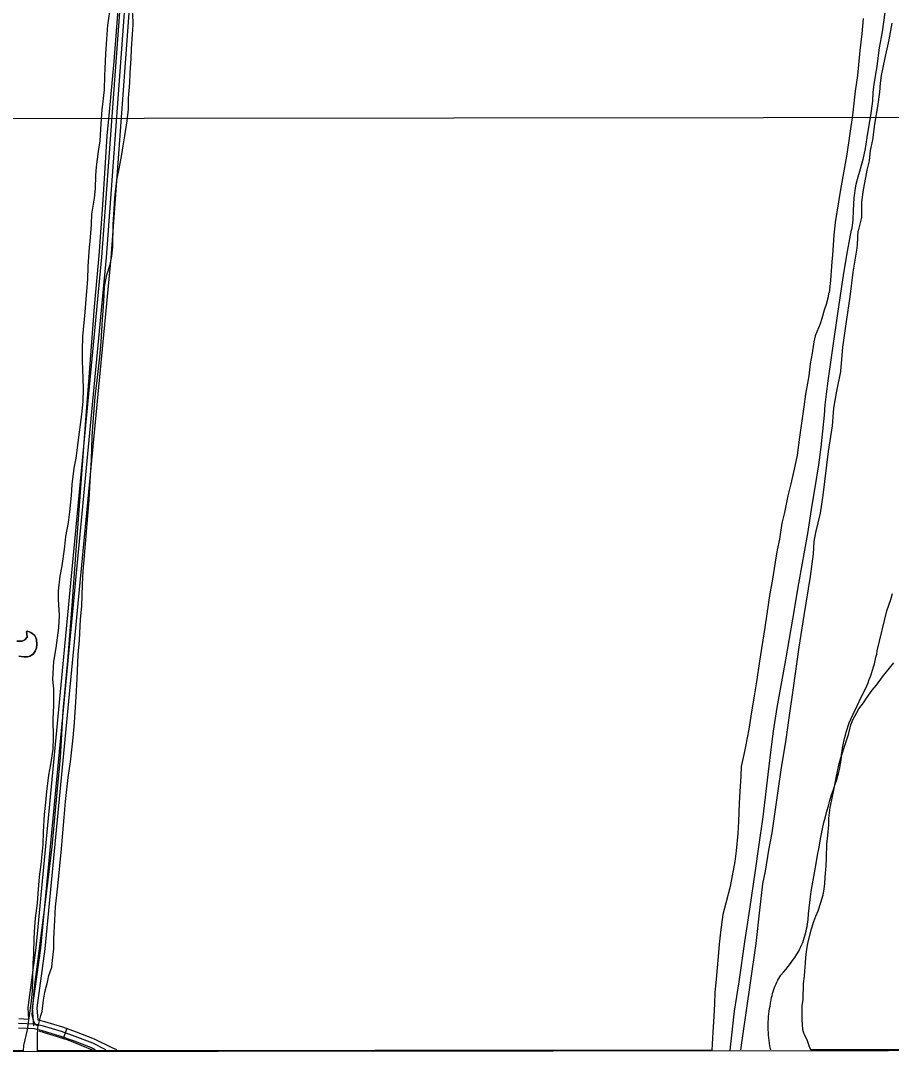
# Model space of a CAD drawing. Extents: x 3297735 to 3335592, y 670436 to 695807.
# Drawn here: x 3322973 to 3325798, y 675812 to 679178 of the extents above; entities that cross this region are included whole.
import ezdxf

# ---------------------------------------------------------------- set-up
doc = ezdxf.new("R2010")
doc.units = 0
for name, color, linetype in [('V-DTCH-CNTR', 7, 'Continuous'), ('V-GRID-FRAM', 7, 'Continuous'), ('V-GRID-MAJR', 7, 'Continuous'), ('V-ROAD-CNTR', 7, 'Continuous'), ('V-SITE-VEGE', 7, 'Continuous'), ('V-TOPO-SHOR', 7, 'Continuous')]:
    doc.layers.add(name, color=color, linetype=linetype)

msp = doc.modelspace()

# ---------------------------------------------------------------- linework, layer by layer
at = {"layer": 'V-DTCH-CNTR'}
for points in [[(3323260.1, 678870.9), (3323275.8, 679045.9), (3323295.4, 679298.2), (3323316.2, 679556.9), (3323329.2, 679798.2), (3323345.2, 680020.5), (3323360.9, 680222.3), (3323378.2, 680407.1), (3323388, 680583.3), (3323394.3, 680729), (3323394.6, 680796.5)], [(3323031.7, 675915.6), (3323020.8, 675920.8), (3323013.8, 675934.2), (3323010.5, 675953.1), (3323017.5, 676042), (3323052.9, 676319.4), (3323074.5, 676497.7), (3323092.2, 676685.8), (3323101.7, 676788.1), (3323110.5, 676939.4), (3323125.3, 677100.9), (3323139.4, 677281.2), (3323152.7, 677458.7), (3323166.6, 677648.8), (3323183.4, 677868.3), (3323197.2, 678050.2), (3323212.3, 678250.1), (3323227.1, 678416.6), (3323240.4, 678595.4), (3323253.2, 678804.3), (3323260.1, 678870.9)]]:
    msp.add_lwpolyline(points, dxfattribs=at)
at = {"layer": 'V-GRID-FRAM'}
msp.add_lwpolyline([(3301851.4, 693996.5), (3333375, 694028.6), (3333401.5, 675844.1), (3301862, 675812)], close=True, dxfattribs=at)
at = {"layer": 'V-GRID-MAJR'}
msp.add_lwpolyline([(3301860.2, 678842.7), (3303311.9, 678843.6), (3306791, 678845.9), (3310174.4, 678848.5), (3313813, 678851.6), (3318760.4, 678856.5), (3322367.1, 678860.5), (3326388.7, 678865.3), (3330442.3, 678870.6), (3332389.2, 678873.4), (3333397.1, 678874.8)], dxfattribs=at)
at = {"layer": 'V-ROAD-CNTR'}
msp.add_line((3323113, 675879.6), (3323123, 675907.9), dxfattribs=at)
for points in [[(3322999.2, 675938.2), (3322996.5, 675976.1), (3323022.7, 676170.7), (3323236.6, 678410.6), (3323367.2, 680192.8), (3323378.3, 680601.4)], [(3323015.8, 675916.8), (3323011.6, 675975.6), (3323037.6, 676169), (3323251.5, 678409.4), (3323382.2, 680192), (3323393.3, 680601)], [(3323029.6, 675935), (3323026.6, 675975.2), (3323052.5, 676167.3), (3323266.5, 678408.1), (3323397.1, 680191.3), (3323408.3, 680600.6)], [(3325632.4, 676762.4), (3325633.8, 676771.2), (3325635, 676780), (3325636, 676788.8), (3325636.8, 676797.7), (3325638.3, 676808.2), (3325640.1, 676818.6), (3325642.1, 676829), (3325644.2, 676839.3), (3325646.6, 676849.6), (3325649.2, 676859.8), (3325652, 676870), (3325655, 676880.1), (3325658.3, 676890.2), (3325661.7, 676900.2), (3325674.5, 676927.9), (3325687.5, 676955.5), (3325700.8, 676982.9), (3325714.2, 677010.3), (3325718.6, 677020.2), (3325722.7, 677030.2), (3325726.7, 677040.3), (3325730.5, 677050.4), (3325734, 677060.6), (3325737.3, 677070.9), (3325740.4, 677081.3), (3325743.3, 677091.7), (3325746, 677102.2), (3325748.4, 677112.7), (3325750.7, 677123.3), (3325752.7, 677133.9), (3325784.1, 677263.5), (3325790.2, 677282.1), (3325796.1, 677300.8), (3325801.8, 677319.5)], [(3325406.9, 675838.9), (3325406, 675843.5), (3325404.4, 675852), (3325402.9, 675860.6), (3325401.7, 675869.2), (3325400.6, 675877.8), (3325399.8, 675886.4), (3325399.2, 675895.1), (3325398.8, 675903.7), (3325398.6, 675912.4), (3325398.7, 675921.1), (3325398.9, 675929.7), (3325399.4, 675938.4), (3325400, 675947), (3325400.9, 675955.7), (3325402, 675964.3), (3325403.3, 675972.9), (3325404.8, 675981.4), (3325406.5, 675989.9), (3325407.3, 675996.4), (3325408.3, 676002.9), (3325409.5, 676009.4), (3325411, 676015.8), (3325412.6, 676022.2), (3325414.4, 676028.5), (3325416.5, 676034.8), (3325418.7, 676041), (3325421.2, 676047.1), (3325423.9, 676053.1), (3325426.7, 676059), (3325429.8, 676064.8), (3325433, 676070.6), (3325436.4, 676076.2), (3325440, 676081.7), (3325447.9, 676090.9), (3325455.6, 676100.3), (3325463.1, 676109.9), (3325470.5, 676119.5), (3325477.7, 676129.3), (3325484.7, 676139.3), (3325491.5, 676149.3), (3325498.2, 676159.5), (3325501.5, 676166.4), (3325504.7, 676173.4), (3325507.7, 676180.5), (3325510.6, 676187.6), (3325513.2, 676194.8), (3325515.6, 676202.1), (3325517.8, 676209.5), (3325519.9, 676216.9), (3325521.7, 676224.4), (3325523.3, 676231.9), (3325524.7, 676239.5), (3325526, 676247), (3325527, 676254.7), (3325527.8, 676262.3), (3325529.5, 676280.6), (3325531.4, 676298.8), (3325533.5, 676317), (3325535.9, 676335.2), (3325538.4, 676353.3), (3325541.2, 676371.4), (3325544.2, 676389.5), (3325547.5, 676407.5), (3325550.9, 676425.5), (3325554.6, 676443.5), (3325559.1, 676470.3), (3325563.8, 676497.1), (3325568.8, 676523.9), (3325574, 676550.6), (3325579.4, 676577.3), (3325584, 676595.2), (3325588.8, 676613.1), (3325593.8, 676630.9), (3325599, 676648.7), (3325604.4, 676666.4), (3325610, 676684.1), (3325615.9, 676701.6), (3325621.9, 676719.1), (3325624.4, 676727.7), (3325626.7, 676736.3), (3325628.8, 676744.9), (3325630.7, 676753.6), (3325632.4, 676762.4)], [(3323248.8, 675839.6), (3323206.8, 675860.4), (3323149, 675882.8), (3323104.9, 675898.4), (3323047.2, 675915.7), (3323018.2, 675922.1), (3322965.9, 675925)], [(3322999.2, 675938.2), (3322966.8, 675940)], [(3323284.6, 675839.7), (3323270.1, 675845.9), (3323212.8, 675874.1), (3323154.2, 675896.9), (3323109.6, 675912.6), (3323051, 675930.3), (3323029.6, 675935)], [(3323215, 675839.6), (3323200.7, 675846.6), (3323143.8, 675868.7), (3323100.3, 675884.1), (3323043.4, 675901.2), (3323016.2, 675907.2), (3322965.1, 675910)]]:
    msp.add_lwpolyline(points, dxfattribs=at)
at = {"layer": 'V-SITE-VEGE'}
for p, q in [((3323261.4, 679206.9), (3323254.4, 679163.8)), ((3323337.5, 679164.8), (3323336.8, 679203.8)), ((3325706.9, 679185.5), (3325702.4, 679135.5)), ((3323254.4, 679163.8), (3323251.7, 679118.5)), ((3323336.1, 679134.7), (3323337.5, 679164.8)), ((3323251.7, 679118.5), (3323248, 679071)), ((3323332.2, 679086.8), (3323336.1, 679134.7)), ((3325702.4, 679135.5), (3325696.1, 679081)), ((3323330.8, 679055.6), (3323332.2, 679086.8)), ((3325696.1, 679081), (3325688.4, 679000.2)), ((3323248, 679071), (3323245.2, 678999.2)), ((3323328, 679008.9), (3323330.8, 679055.6)), ((3323245.2, 678999.2), (3323243.7, 678953.8)), ((3323326.6, 678976.6), (3323328, 679008.9)), ((3325688.4, 679000.2), (3325681.3, 678949.3)), ((3323243.7, 678953.8), (3323236.5, 678888.7)), ((3323322.7, 678926.5), (3323326.6, 678976.6)), ((3325681.3, 678949.3), (3325671.8, 678872.1)), ((3323322.3, 678890.8), (3323322.7, 678926.5)), ((3323236.5, 678888.7), (3323232.7, 678844.5)), ((3323318.5, 678853), (3323322.3, 678890.8)), ((3323232.7, 678844.5), (3323230, 678788.1)), ((3323310.2, 678804), (3323318.5, 678853)), ((3325671.8, 678872.1), (3325654.3, 678745)), ((3323230, 678788.1), (3323224.2, 678753.9)), ((3323305.4, 678771.8), (3323310.2, 678804)), ((3323224.2, 678753.9), (3323218.2, 678704.2)), ((3323292.3, 678697.2), (3323300.6, 678744)), ((3323300.6, 678744), (3323305.4, 678771.8)), ((3325654.3, 678745), (3325645.4, 678696.9)), ((3323215.8, 678675.5), (3323214.3, 678633.5)), ((3323218.2, 678704.2), (3323215.8, 678675.5)), ((3323285.2, 678660.5), (3323292.3, 678697.2)), ((3325645.4, 678696.9), (3325633.4, 678630.7)), ((3323277.9, 678603.8), (3323285.2, 678660.5)), ((3323214.3, 678633.5), (3323210.7, 678602.5)), ((3325633.4, 678630.7), (3325626.4, 678589.9)), ((3323210.7, 678602.5), (3323202.5, 678550.6)), ((3323276.4, 678565.9), (3323277.9, 678603.8)), ((3325626.4, 678589.9), (3325616.2, 678523.6)), ((3323202.5, 678550.6), (3323201.1, 678516.4)), ((3323272.5, 678516.9), (3323276.4, 678565.9)), ((3323201.1, 678516.4), (3323197.3, 678462.2)), ((3323271.8, 678444.5), (3323272.5, 678516.9)), ((3325616.2, 678523.6), (3325611.9, 678481.8)), ((3325611.9, 678481.8), (3325607.2, 678417.3)), ((3323194.9, 678443.4), (3323191.1, 678380.5)), ((3323197.3, 678462.2), (3323194.9, 678443.4)), ((3323268.1, 678414.5), (3323271.8, 678444.5)), ((3323263.3, 678386.7), (3323268.1, 678414.5)), ((3325607.2, 678417.3), (3325605.1, 678396.4)), ((3323191.1, 678380.5), (3323189.6, 678338.5)), ((3323251.8, 678353.3), (3323263.3, 678386.7)), ((3325605.1, 678396.4), (3325600.5, 678335.5)), ((3323189.6, 678338.5), (3323184.6, 678274.4)), ((3323244.7, 678315.5), (3323251.8, 678353.3)), ((3323243.3, 678287.7), (3323244.7, 678315.5)), ((3325600.5, 678335.5), (3325596.2, 678295.5)), ((3323184.6, 678274.4), (3323180.9, 678232.4)), ((3323241.8, 678250.9), (3323243.3, 678287.7)), ((3325593.2, 678281.9), (3325586.5, 678257.4)), ((3325594.3, 678293.7), (3325593.2, 678281.9)), ((3325596.2, 678295.5), (3325594.3, 678293.7)), ((3323238, 678208.6), (3323241.8, 678250.9)), ((3325580.7, 678239.3), (3325573, 678212.1)), ((3325586.5, 678257.4), (3325580.7, 678239.3)), ((3323180.9, 678232.4), (3323173.6, 678153.9)), ((3323233.9, 678136.2), (3323238, 678208.6)), ((3325573, 678212.1), (3325567.3, 678194.9)), ((3325567.3, 678194.9), (3325551.2, 678155.2)), ((3323173.6, 678153.9), (3323172.1, 678109.7)), ((3323230, 678086.1), (3323233.9, 678136.2)), ((3325547.2, 678136.1), (3325541.2, 678098.9)), ((3325551.2, 678155.2), (3325547.2, 678136.1)), ((3323172.1, 678109.7), (3323171.8, 678074.3)), ((3323171.8, 678074.3), (3323174.6, 678017.9)), ((3323221.4, 678011.6), (3323230, 678086.1)), ((3325541.2, 678098.9), (3325535.2, 678065.3)), ((3325535.2, 678065.3), (3325530, 678026.3)), ((3323174.6, 678017.9), (3323175.4, 677982.5)), ((3323214.1, 677958.2), (3323221.4, 678011.6)), ((3325530, 678026.3), (3325519.9, 677966.4)), ((3323175.4, 677982.5), (3323174, 677942.7)), ((3323174, 677942.7), (3323170.3, 677900.8)), ((3323207.6, 677875.8), (3323214.1, 677958.2)), ((3325519.9, 677966.4), (3325513.8, 677925.5)), ((3323170.3, 677900.8), (3323162, 677843.3)), ((3325513.8, 677925.5), (3325500.4, 677826.6)), ((3323204.9, 677827.9), (3323207.6, 677875.8)), ((3323162, 677843.3), (3323158.4, 677809.1)), ((3323158.4, 677809.1), (3323151.3, 677758.3)), ((3323203, 677753.2), (3323204.9, 677827.9)), ((3325500.4, 677826.6), (3325492.2, 677768.4)), ((3325492.2, 677768.4), (3325485.3, 677733.1)), ((3323151.3, 677758.3), (3323145.5, 677726.3)), ((3323199.1, 677703.1), (3323203, 677753.2)), ((3325485.3, 677733.1), (3325472.5, 677675)), ((3323145.5, 677726.3), (3323138.4, 677673.3)), ((3323194.9, 677624.1), (3323199.1, 677703.1)), ((3323138.4, 677673.3), (3323137, 677637.9)), ((3325472.5, 677675), (3325462.8, 677636.1)), ((3323137, 677637.9), (3323131, 677584.9)), ((3325462.8, 677636.1), (3325451, 677582.5)), ((3323190.9, 677571.7), (3323194.9, 677624.1)), ((3323131, 677584.9), (3323126.3, 677550.6)), ((3323184.5, 677493.8), (3323190.9, 677571.7)), ((3325451, 677582.5), (3325443.2, 677548.1)), ((3323126.3, 677550.6), (3323118.1, 677504.3)), ((3325443.2, 677548.1), (3325435.1, 677496.4)), ((3323118.1, 677504.3), (3323114.5, 677472.2)), ((3325435.1, 677496.4), (3325428.1, 677461)), ((3323114.5, 677472.2), (3323109.8, 677432.5)), ((3323179.5, 677441.5), (3323184.5, 677493.8)), ((3323109.8, 677432.5), (3323106.2, 677409.3)), ((3323175.6, 677392.5), (3323179.5, 677441.5)), ((3325428.1, 677461), (3325421.1, 677421)), ((3323106.2, 677409.3), (3323099.3, 677376.2)), ((3325421.1, 677421), (3325411.1, 677360.2)), ((3323099.3, 677376.2), (3323094.5, 677328.7)), ((3323172.9, 677349.1), (3323175.6, 677392.5)), ((3323094.5, 677328.7), (3323094.2, 677301)), ((3323171.1, 677278.9), (3323172.9, 677349.1)), ((3325411.1, 677360.2), (3325404, 677319.4)), ((3323094.2, 677301), (3323097.1, 677247.9)), ((3325404, 677319.4), (3325393.9, 677254)), ((3323167.2, 677236.6), (3323171.1, 677278.9)), ((3323097.1, 677247.9), (3323095.6, 677208.1)), ((3323163.2, 677168.6), (3323167.2, 677236.6)), ((3325393.9, 677254), (3325387.7, 677209.5)), ((3322994.7, 677197.5), (3322991.5, 677196.4)), ((3322991.5, 677196.4), (3322993, 677188.8)), ((3323006.1, 677192.7), (3322994.7, 677197.5)), ((3323095.6, 677208.1), (3323087.3, 677143)), ((3325387.7, 677209.5), (3325370.5, 677099.7)), ((3322977.8, 677164.8), (3322960, 677164.6)), ((3322985.7, 677169.1), (3322977.8, 677164.8)), ((3322994.1, 677178.1), (3322985.7, 677169.1)), ((3322993, 677188.8), (3322994.1, 677178.1)), ((3323018.7, 677183.1), (3323006.1, 677192.7)), ((3323024.5, 677170.8), (3323018.7, 677183.1)), ((3323025.5, 677154.5), (3323024.5, 677170.8)), ((3323159.3, 677121.9), (3323163.2, 677168.6)), ((3323013, 677123.4), (3323019.8, 677132.8)), ((3323019.8, 677132.8), (3323024.3, 677143.1)), ((3323024.3, 677143.1), (3323025.5, 677154.5)), ((3323087.3, 677143), (3323079.2, 677098.8)), ((3322967.1, 677115.9), (3322983.3, 677113.8)), ((3322983.3, 677113.8), (3322994.3, 677114.5)), ((3322994.3, 677114.5), (3323002.3, 677116)), ((3323002.3, 677116), (3323013, 677123.4)), ((3323079.2, 677098.8), (3323076.5, 677041.4)), ((3323156.2, 677042.8), (3323159.3, 677121.9)), ((3325370.5, 677099.7), (3325360.3, 677033.4)), ((3325783, 677065.9), (3325806.2, 677094.7)), ((3325769.1, 677048.9), (3325783, 677065.9)), ((3323076.5, 677041.4), (3323079.5, 677010.4)), ((3323152.3, 676984.9), (3323156.2, 677042.8)), ((3325360.3, 677033.4), (3325353.2, 676988.1)), ((3325749.6, 677022.8), (3325769.1, 677048.9)), ((3323079.5, 677010.4), (3323079, 676955.1)), ((3325717.9, 676980.5), (3325736.5, 677005.7)), ((3325736.5, 677005.7), (3325749.6, 677022.8)), ((3323146.9, 676901.4), (3323152.3, 676984.9)), ((3325353.2, 676988.1), (3325342.2, 676921.8)), ((3325692.8, 676945.4), (3325707.7, 676965.2)), ((3325707.7, 676965.2), (3325717.9, 676980.5)), ((3323079, 676955.1), (3323077.5, 676913.1)), ((3325673.1, 676910.3), (3325692.8, 676945.4)), ((3323077.5, 676913.1), (3323078.1, 676851.2)), ((3323143, 676851.3), (3323146.9, 676901.4)), ((3325342.2, 676921.8), (3325336, 676880)), ((3325658.7, 676862.3), (3325666.5, 676894)), ((3325666.5, 676894), (3325673.1, 676910.3)), ((3325336, 676880), (3325325.1, 676823.8)), ((3325649.2, 676833.3), (3325658.7, 676862.3)), ((3323078.1, 676851.2), (3323076.7, 676814.7)), ((3323134.4, 676773.4), (3323143, 676851.3)), ((3325325.1, 676823.8), (3325321.2, 676807.5)), ((3325633.8, 676786.2), (3325649.2, 676833.3)), ((3323076.7, 676814.7), (3323069.6, 676765)), ((3325321.2, 676807.5), (3325311.3, 676758.5)), ((3323069.6, 676765), (3323062.7, 676730.8)), ((3323127.1, 676723.3), (3323134.4, 676773.4)), ((3325311.3, 676758.5), (3325309.9, 676727.6)), ((3325619.2, 676721.8), (3325629, 676768.1)), ((3325629, 676768.1), (3325633.8, 676786.2)), ((3323062.7, 676730.8), (3323056.7, 676677.8)), ((3323118.5, 676645.4), (3323127.1, 676723.3)), ((3325309.9, 676727.6), (3325306.4, 676677.6)), ((3325613.2, 676692.8), (3325619.2, 676721.8)), ((3325605.3, 676650.2), (3325613.2, 676692.8)), ((3323056.7, 676677.8), (3323053, 676641.3)), ((3325306.4, 676677.6), (3325304, 676639.4)), ((3323053, 676641.3), (3323049.4, 676602.6)), ((3323113.5, 676593.1), (3323118.5, 676645.4)), ((3325304, 676639.4), (3325302.1, 676580.3)), ((3325595.2, 676591.2), (3325599.4, 676625.7)), ((3325599.4, 676625.7), (3325605.3, 676650.2)), ((3323049.4, 676602.6), (3323045.6, 676546.3)), ((3323109.6, 676543), (3323113.5, 676593.1)), ((3325594.9, 676569.4), (3325595.2, 676591.2)), ((3325302.1, 676580.3), (3325299.7, 676541.2)), ((3325592.5, 676534.8), (3325594.9, 676569.4)), ((3323045.6, 676546.3), (3323044.1, 676505.4)), ((3323105.7, 676491.7), (3323109.6, 676543)), ((3325299.7, 676541.2), (3325294.2, 676484.9)), ((3325589.3, 676506.7), (3325592.5, 676534.8)), ((3323044.1, 676505.4), (3323038, 676440.2)), ((3323093.2, 676370.4), (3323105.7, 676491.7)), ((3325587.7, 676463), (3325589.3, 676506.7)), ((3325294.2, 676484.9), (3325290, 676450.3)), ((3325586.4, 676435.7), (3325587.7, 676463)), ((3323038, 676440.2), (3323033.2, 676400.4)), ((3325290, 676450.3), (3325275.1, 676369.6)), ((3325583.1, 676399.4), (3325586.4, 676435.7)), ((3323033.2, 676400.4), (3323028.3, 676346.3)), ((3325582.8, 676379.4), (3325583.1, 676399.4)), ((3323085.8, 676303.6), (3323093.2, 676370.4)), ((3325275.1, 676369.6), (3325260.6, 676315.2)), ((3325576.7, 676342.1), (3325579.7, 676360.3)), ((3325579.7, 676360.3), (3325582.8, 676379.4)), ((3323028.3, 676346.3), (3323025.8, 676315.4)), ((3325569.9, 676316.8), (3325576.7, 676342.1)), ((3323025.8, 676315.4), (3323019.9, 676266.8)), ((3323083.1, 676260.2), (3323085.8, 676303.6)), ((3325260.6, 676315.2), (3325251.8, 676278.1)), ((3325552.8, 676272.5), (3325560.4, 676290.5)), ((3325560.4, 676290.5), (3325569.9, 676316.8)), ((3323019.9, 676266.8), (3323017.4, 676238)), ((3323080.2, 676198.9), (3323083.1, 676260.2)), ((3325251.8, 676278.1), (3325243.6, 676220.9)), ((3325537.6, 676229), (3325546.2, 676255.3)), ((3325546.2, 676255.3), (3325552.8, 676272.5)), ((3323017.4, 676238), (3323014.9, 676200.5)), ((3325243.6, 676220.9), (3325239.3, 676181.8)), ((3325526.9, 676184.6), (3325537.6, 676229)), ((3323014.9, 676200.5), (3323014.4, 676150.7)), ((3323079.8, 676166.6), (3323080.2, 676198.9)), ((3325523.8, 676165.5), (3325526.9, 676184.6)), ((3323014.4, 676150.7), (3323012, 676119.8)), ((3323076.1, 676129.9), (3323079.8, 676166.6)), ((3325239.3, 676181.8), (3325236, 676141.8)), ((3325520.7, 676138.3), (3325523.8, 676165.5)), ((3323012, 676119.8), (3323011.5, 676072.2)), ((3323073.6, 676107.6), (3323076.1, 676129.9)), ((3325236, 676141.8), (3325228.2, 676056.4)), ((3325517.2, 676094.7), (3325519.5, 676120.1)), ((3325519.5, 676120.1), (3325520.7, 676138.3)), ((3323064.4, 676079.9), (3323073.6, 676107.6)), ((3325516.1, 676078.3), (3325517.2, 676094.7)), ((3323011.5, 676072.2), (3323010.1, 676030.2)), ((3323051.6, 676026.5), (3323059.7, 676058.8)), ((3323059.7, 676058.8), (3323064.4, 676079.9)), ((3325228.2, 676056.4), (3325225, 676026.4)), ((3325512.1, 676001), (3325513, 676054.7)), ((3325513, 676054.7), (3325516.1, 676078.3)), ((3323010.1, 676030.2), (3323006.5, 675997.1)), ((3323046.8, 676000.9), (3323051.6, 676026.5)), ((3325225, 676026.4), (3325224.4, 675989.1)), ((3323006.5, 675997.1), (3322999.3, 675943)), ((3323042, 675963.1), (3323046.8, 676000.9)), ((3325224.4, 675989.1), (3325223.1, 675966.4)), ((3325508.3, 675937.4), (3325509.1, 675982.9)), ((3325509.1, 675982.9), (3325512.1, 676001)), ((3323028, 675912), (3323038.5, 675950.9)), ((3323038.5, 675950.9), (3323042, 675963.1)), ((3325223.1, 675966.4), (3325220.7, 675930)), ((3322999.3, 675943), (3322993.5, 675904.3)), ((3325220.7, 675930), (3325219.3, 675896.4)), ((3325509.9, 675921.9), (3325508.3, 675937.4)), ((3325510.6, 675905.5), (3325509.9, 675921.9)), ((3322993.5, 675904.3), (3322982, 675853.6)), ((3323027.2, 675836.5), (3323027.7, 675884.1)), ((3323027.7, 675884.1), (3323028, 675912)), ((3325219.3, 675896.4), (3325216.1, 675838.7)), ((3325514, 675893.6), (3325510.6, 675905.5)), ((3325516.7, 675889), (3325514, 675893.6)), ((3325526.4, 675868.8), (3325516.7, 675889)), ((3322982, 675853.6), (3322980.3, 675836.4)), ((3325531.6, 675852.4), (3325526.4, 675868.8)), ((3325535.1, 675843.2), (3325531.6, 675852.4)), ((3322980.3, 675836.4), (3321807.9, 675835.2)), ((3325216.1, 675838.7), (3323027.2, 675836.5)), ((3325538.1, 675839), (3325535.1, 675843.2)), ((3326998.7, 675840.5), (3325538.1, 675839))]:
    msp.add_line(p, q, dxfattribs=at)
at = {"layer": 'V-TOPO-SHOR'}
for points in [[(3325804.1, 679395), (3325794.2, 679327), (3325785.7, 679261.2), (3325777, 679205), (3325768.3, 679142.4), (3325758.3, 679089.9), (3325750.8, 679030.4), (3325741.8, 678971.1), (3325738.2, 678946.1), (3325736.7, 678917.4), (3325730.3, 678870.2), (3325720.4, 678813.1), (3325713.5, 678763), (3325706.2, 678727.6), (3325697.5, 678696.5), (3325687.8, 678662.7), (3325682.4, 678641.8), (3325676.4, 678603.2), (3325674.3, 678562.4), (3325672.8, 678532.5), (3325670.7, 678514), (3325669.2, 678499.8)], [(3325799.4, 679170.3), (3325790, 679116.5), (3325777.1, 679057.6), (3325765, 679000.2), (3325761.4, 678975.1), (3325759.9, 678946.4), (3325753.6, 678899.3), (3325743.6, 678842.2), (3325736.7, 678792), (3325729.5, 678756.7), (3325726.2, 678723.7), (3325718.9, 678692.9), (3325714.1, 678669.6), (3325706.3, 678629.2), (3325701.8, 678590.2), (3325701.5, 678559.1), (3325701.2, 678540), (3325690.6, 678496.2)], [(3325275, 675838.7), (3325289.6, 675964.5), (3325303.9, 676060.1), (3325323.2, 676189.7), (3325339.2, 676295.5), (3325357.7, 676421.1), (3325368.3, 676498.1), (3325382.2, 676595.3), (3325394.1, 676695.3), (3325405.7, 676796), (3325415.9, 676872.7), (3325428, 676950.1), (3325456.3, 677104.2), (3325478, 677236.9), (3325498.4, 677352.6), (3325526.9, 677514.4), (3325541.5, 677606.8), (3325550.7, 677663.2), (3325563.2, 677737.1), (3325570.9, 677794.4), (3325581.5, 677898.5), (3325583.4, 677932.3), (3325592.8, 678009.3), (3325609.6, 678123.1), (3325624.4, 678228.5), (3325643.7, 678359.3), (3325655.4, 678429.2), (3325669.2, 678499.8)], [(3325309.9, 675838.8), (3325314.8, 675877.5), (3325341.6, 676057), (3325359.7, 676184.2), (3325370, 676282.6), (3325380.8, 676377.8), (3325389.8, 676418.5), (3325401.1, 676487.2), (3325411.5, 676543.3), (3325429.2, 676664.1), (3325441, 676747.5), (3325456.5, 676846.6), (3325467.4, 676923.6), (3325480.9, 677013.3), (3325499.4, 677145.6), (3325515.4, 677248.3), (3325535.9, 677374.7), (3325545.6, 677448.5), (3325547.5, 677488.1), (3325552.9, 677517.3), (3325568.5, 677580.4), (3325576.9, 677638.5), (3325594.8, 677780.4), (3325607, 677864.1), (3325611.1, 677920.7), (3325619.8, 677971.2), (3325634.7, 678040.3), (3325641.3, 678118.5), (3325653.1, 678202.3), (3325664.5, 678282.1), (3325674.3, 678361.9), (3325686.8, 678440.5), (3325688.1, 678450.7), (3325690.6, 678496.2)], [(3322960, 677164.6), (3322977.8, 677164.8), (3322985.7, 677169.1), (3322994.1, 677178.1), (3322993, 677188.8), (3322991.5, 677196.4), (3322994.7, 677197.5), (3323006.1, 677192.7), (3323018.7, 677183.1), (3323024.5, 677170.8), (3323025.5, 677154.5), (3323024.3, 677143.1), (3323019.8, 677132.8), (3323013, 677123.4), (3323002.3, 677116), (3322994.3, 677114.5), (3322983.3, 677113.8), (3322967.1, 677115.9)], [(3323031.3, 675901.3), (3323125.2, 675871.6), (3323210, 675836.6)]]:
    msp.add_lwpolyline(points, dxfattribs=at)

doc.saveas('drawing.dxf')
